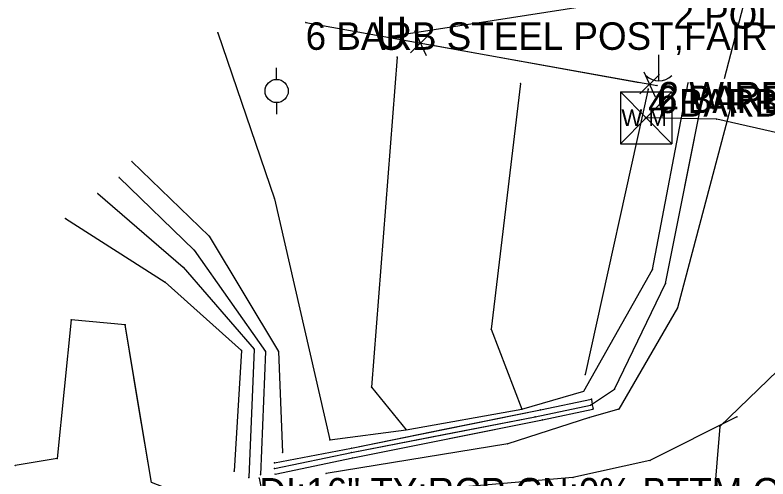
# Model space of a CAD drawing. Extents: x -99999 to 591807, y -99999 to 347168.
# Drawn here: x 590926.6 to 591063.4, y 322093.9 to 322178.3 of the extents above; entities that cross this region are included whole.
import ezdxf

# ---------------------------------------------------------------- set-up
doc = ezdxf.new("R2010")
doc.units = 0
for name, color, linetype in [('S_BREAKLINE', 7, 'Continuous'), ('S_DITCHLINE', 7, 'Continuous'), ('S_DRG_PT_SYM', 7, 'Continuous'), ('S_DRIVEWAY', 7, 'Continuous'), ('S_EDGE_CONCRETE', 7, 'Continuous'), ('S_FENCE', 7, 'Continuous'), ('S_FENCE_ANNOT', 7, 'Continuous'), ('S_GRD_PT_SYM', 7, 'Continuous'), ('S_MSC_PT_SYM', 7, 'Continuous'), ('S_RDW_PT_SYM', 7, 'Continuous'), ('S_SIDE_DRAIN', 7, 'Continuous'), ('S_SIDE_DRAIN_ANNOT', 7, 'Continuous'), ('S_TELEPHONE_UTILITIES', 7, 'Continuous'), ('S_UNDERGROUND_CABLE', 7, 'Continuous'), ('S_UTILITY_POLE', 7, 'Continuous'), ('S_UTILITY_POLE_ANNOT', 7, 'Continuous'), ('S_UTL_PT_SYM', 7, 'Continuous'), ('S_WATER_UTILITIES', 7, 'Continuous')]:
    doc.layers.add(name, color=color, linetype=linetype)

msp = doc.modelspace()

# ---------------------------------------------------------------- linework, layer by layer
at = {"layer": 'S_BREAKLINE'}
for points in [[(590963.41, 322175.07), (590973.69, 322144.9), (590983.78, 322101.03), (590997.62, 322102.85), (591018.7, 322106.61), (591029.94, 322109.87), (591042.45, 322132), (591048.88, 322165.95)], [(590996.03, 322170.63), (590991.35, 322110.64), (590997.62, 322102.85)], [(591018.46, 322165.84), (591013.08, 322121.17), (591018.7, 322106.61)], [(591041.64, 322164.84), (591030.18, 322112.9)], [(591056.83, 322162.33), (591046.98, 322125.06), (591036.29, 322106.65), (591031, 322105.12), (591016.11, 322100.34), (590983.09, 322094.94)], [(590947.8, 322151.65), (590961.86, 322138.08), (590974.44, 322117.1), (590975.17, 322098.71)], [(590935.7, 322141.3), (590953.82, 322129.73), (590967.73, 322117.3), (590966.38, 322095.36)]]:
    msp.add_lwpolyline(points, dxfattribs=at)
at = {"layer": 'S_DITCHLINE'}
for points in [[(591084.06, 322274.2), (591079.65, 322257.85), (591075.24, 322241.5), (591070.83, 322225.16), (591066.42, 322208.81), (591060.93, 322187.76), (591055.44, 322166.71)], [(590973.7, 322095.83), (590987.72, 322098.76), (591021.09, 322105.23), (591031.14, 322107.32), (591035.52, 322110.23), (591044.8, 322129.48), (591051.8, 322164.69)], [(590973.7, 322095.83), (590987.72, 322098.76), (591004.41, 322102), (591021.09, 322105.23), (591031.14, 322107.32), (591035.52, 322110.23), (591044.8, 322129.48), (591048.3, 322147.09), (591051.8, 322164.69)], [(590945.47, 322148.73), (590959.13, 322135.54), (590972.09, 322117.09), (590971.19, 322094.7)], [(590945.47, 322148.73), (590959.13, 322135.54), (590972.09, 322117.09), (590971.19, 322094.7)], [(590941.57, 322145.83), (590957.13, 322132.45), (590970.01, 322117.55), (590969.06, 322094.19)], [(590941.57, 322145.83), (590957.13, 322132.45), (590970.01, 322117.55), (590969.06, 322094.19)]]:
    msp.add_lwpolyline(points, dxfattribs=at)
at = {"layer": 'S_DRG_PT_SYM'}
msp.add_lwpolyline([(590970.94, 322094.1), (590970.94, 322094.15), (590970.94, 322094.1), (590970.89, 322094.1), (590970.94, 322094.1), (590970.94, 322094.05), (590970.94, 322094.1), (590970.99, 322094.1)], dxfattribs=at)
at = {"layer": 'S_DRIVEWAY'}
for points in [[(590958.07, 322090.65), (590951.36, 322093.27), (590946.55, 322121.96), (590936.77, 322122.85), (590934.22, 322097.64), (590926.6, 322096.39)], [(590958.07, 322090.65), (590951.36, 322093.27), (590948.96, 322107.61), (590946.55, 322121.96), (590936.77, 322122.85), (590935.49, 322110.25), (590934.22, 322097.64), (590926.6, 322096.39)], [(591068.65, 322117.01), (591054.64, 322103.44), (591053.56, 322090.23), (591063.83, 322088.44), (591066.95, 322087.12), (591069.12, 322081.36)], [(591068.65, 322117.01), (591054.64, 322103.44), (591053.56, 322090.23), (591063.83, 322088.44), (591066.95, 322087.12), (591069.12, 322081.36)], [(591057.76, 322105.21), (591041.93, 322097.26), (591027.96, 322094.17), (591003.45, 322092.04), (590980.97, 322092.48)], [(591057.76, 322105.21), (591041.93, 322097.26), (591027.96, 322094.17), (591003.45, 322092.04), (590980.97, 322092.48)]]:
    msp.add_lwpolyline(points, dxfattribs=at)
at = {"layer": 'S_EDGE_CONCRETE'}
for points in [[(590973.71, 322096.87), (590987.68, 322099.54), (591022.07, 322106.5), (591022.09, 322106.49), (591031.34, 322108.43), (591031.47, 322107.43), (591031.65, 322106.67)], [(590973.71, 322096.87), (590987.68, 322099.54), (591004.88, 322103.02), (591022.07, 322106.5), (591022.09, 322106.49), (591031.34, 322108.43), (591031.47, 322107.43), (591031.65, 322106.67)], [(590973.81, 322094.82), (590987.93, 322097.78), (591022.46, 322104.68), (591031.58, 322106.65)], [(590973.81, 322094.82), (590987.93, 322097.78), (591005.2, 322101.23), (591022.46, 322104.68), (591031.58, 322106.65)]]:
    msp.add_lwpolyline(points, dxfattribs=at)
at = {"layer": 'S_FENCE'}
for p, q in [((590979.38, 322176.98), (591043.25, 322165.47)), ((590998.44, 322171.46), (591001.99, 322174.98)), ((590999.17, 322175.49), (591001.27, 322170.95)), ((591040.84, 322167.98), (591042.94, 322163.44)), ((591040.12, 322163.95), (591043.67, 322167.47)), ((591041.64, 322164.84), (591030.18, 322112.9))]:
    msp.add_line(p, q, dxfattribs=at)
for points in [[(590979.38, 322176.98), (590998.32, 322173.56)], [(591002.11, 322172.88), (591040, 322166.05)], [(591041.64, 322164.84), (591030.18, 322112.9)]]:
    msp.add_lwpolyline(points, dxfattribs=at)
at = {"layer": 'S_GRD_PT_SYM'}
for points in [[(590963.41, 322175.07), (590963.46, 322175.08), (590963.41, 322175.07), (590963.4, 322175.11), (590963.41, 322175.07), (590963.37, 322175.05), (590963.41, 322175.07), (590963.43, 322175.02)], [(590996.03, 322170.63), (590996.08, 322170.63), (590996.03, 322170.63), (590996.03, 322170.68), (590996.03, 322170.63), (590995.98, 322170.64), (590996.03, 322170.63), (590996.03, 322170.58)], [(591018.46, 322165.84), (591018.51, 322165.83), (591018.46, 322165.84), (591018.47, 322165.89), (591018.46, 322165.84), (591018.41, 322165.84), (591018.46, 322165.84), (591018.46, 322165.79)], [(591041.64, 322164.84), (591041.69, 322164.83), (591041.64, 322164.84), (591041.65, 322164.89), (591041.64, 322164.84), (591041.6, 322164.85), (591041.64, 322164.84), (591041.63, 322164.8)], [(591048.88, 322165.95), (591048.83, 322165.96), (591048.88, 322165.95), (591048.87, 322165.9), (591048.88, 322165.95), (591048.93, 322165.94), (591048.88, 322165.95), (591048.89, 322166)], [(591051.8, 322164.69), (591051.75, 322164.7), (591051.8, 322164.69), (591051.79, 322164.64), (591051.8, 322164.69), (591051.85, 322164.68), (591051.8, 322164.69), (591051.81, 322164.74)], [(591056.83, 322162.33), (591056.88, 322162.32), (591056.83, 322162.33), (591056.85, 322162.38), (591056.83, 322162.33), (591056.78, 322162.34), (591056.83, 322162.33), (591056.82, 322162.28)], [(590947.8, 322151.65), (590947.83, 322151.69), (590947.8, 322151.65), (590947.76, 322151.69), (590947.8, 322151.65), (590947.76, 322151.62), (590947.8, 322151.65), (590947.83, 322151.62)], [(590945.47, 322148.73), (590945.51, 322148.77), (590945.47, 322148.73), (590945.44, 322148.77), (590945.47, 322148.73), (590945.44, 322148.7), (590945.47, 322148.73), (590945.51, 322148.7)], [(590941.57, 322145.83), (590941.6, 322145.87), (590941.57, 322145.83), (590941.53, 322145.87), (590941.57, 322145.83), (590941.54, 322145.8), (590941.57, 322145.83), (590941.61, 322145.8)], [(590973.69, 322144.9), (590973.73, 322144.91), (590973.69, 322144.9), (590973.67, 322144.95), (590973.69, 322144.9), (590973.64, 322144.89), (590973.69, 322144.9), (590973.7, 322144.85)], [(590935.7, 322141.3), (590935.72, 322141.34), (590935.7, 322141.3), (590935.66, 322141.33), (590935.7, 322141.3), (590935.67, 322141.26), (590935.7, 322141.3), (590935.74, 322141.27)], [(590961.86, 322138.08), (590961.9, 322138.1), (590961.86, 322138.08), (590961.83, 322138.12), (590961.86, 322138.08), (590961.82, 322138.05), (590961.86, 322138.08), (590961.88, 322138.03)], [(590959.13, 322135.54), (590959.17, 322135.57), (590959.13, 322135.54), (590959.1, 322135.58), (590959.13, 322135.54), (590959.09, 322135.51), (590959.13, 322135.54), (590959.16, 322135.5)], [(590957.13, 322132.45), (590957.16, 322132.49), (590957.13, 322132.45), (590957.09, 322132.49), (590957.13, 322132.45), (590957.09, 322132.42), (590957.13, 322132.45), (590957.16, 322132.41)], [(591042.45, 322132), (591042.4, 322132.01), (591042.45, 322132), (591042.44, 322131.95), (591042.45, 322132), (591042.5, 322131.99), (591042.45, 322132), (591042.46, 322132.05)], [(590953.82, 322129.73), (590953.85, 322129.77), (590953.82, 322129.73), (590953.78, 322129.76), (590953.82, 322129.73), (590953.79, 322129.69), (590953.82, 322129.73), (590953.86, 322129.7)], [(591044.8, 322129.48), (591044.75, 322129.49), (591044.8, 322129.48), (591044.79, 322129.43), (591044.8, 322129.48), (591044.85, 322129.47), (591044.8, 322129.48), (591044.81, 322129.53)], [(591046.98, 322125.06), (591047.02, 322125.03), (591046.98, 322125.06), (591047.01, 322125.1), (591046.98, 322125.06), (591046.94, 322125.08), (591046.98, 322125.06), (591046.96, 322125.01)], [(591013.08, 322121.17), (591013.12, 322121.19), (591013.08, 322121.17), (591013.06, 322121.22), (591013.08, 322121.17), (591013.03, 322121.15), (591013.08, 322121.17), (591013.1, 322121.12)], [(590967.73, 322117.3), (590967.78, 322117.29), (590967.73, 322117.3), (590967.73, 322117.35), (590967.73, 322117.3), (590967.68, 322117.3), (590967.73, 322117.3), (590967.73, 322117.25)], [(590970.01, 322117.55), (590970.06, 322117.55), (590970.01, 322117.55), (590970.01, 322117.6), (590970.01, 322117.55), (590969.96, 322117.55), (590970.01, 322117.55), (590970, 322117.5)], [(590972.09, 322117.09), (590972.14, 322117.09), (590972.09, 322117.09), (590972.09, 322117.14), (590972.09, 322117.09), (590972.04, 322117.09), (590972.09, 322117.09), (590972.09, 322117.04)], [(590974.44, 322117.1), (590974.49, 322117.1), (590974.44, 322117.1), (590974.44, 322117.15), (590974.44, 322117.1), (590974.39, 322117.1), (590974.44, 322117.1), (590974.44, 322117.05)], [(591030.18, 322112.9), (591030.23, 322112.89), (591030.18, 322112.9), (591030.19, 322112.95), (591030.18, 322112.9), (591030.13, 322112.91), (591030.18, 322112.9), (591030.17, 322112.85)], [(590991.35, 322110.64), (590991.39, 322110.67), (590991.35, 322110.64), (590991.32, 322110.68), (590991.35, 322110.64), (590991.31, 322110.61), (590991.35, 322110.64), (590991.38, 322110.6)], [(591035.52, 322110.23), (591035.48, 322110.25), (591035.52, 322110.23), (591035.5, 322110.19), (591035.52, 322110.23), (591035.57, 322110.21), (591035.52, 322110.23), (591035.54, 322110.28)], [(591029.94, 322109.87), (591029.89, 322109.89), (591029.94, 322109.87), (591029.91, 322109.82), (591029.94, 322109.87), (591029.98, 322109.84), (591029.94, 322109.87), (591029.96, 322109.91)], [(591031.14, 322107.32), (591031.11, 322107.36), (591031.14, 322107.32), (591031.09, 322107.29), (591031.14, 322107.32), (591031.16, 322107.28), (591031.14, 322107.32), (591031.18, 322107.35)], [(591018.7, 322106.61), (591018.75, 322106.63), (591018.7, 322106.61), (591018.68, 322106.66), (591018.7, 322106.61), (591018.65, 322106.59), (591018.7, 322106.61), (591018.72, 322106.56)], [(591018.7, 322106.61), (591018.69, 322106.66), (591018.7, 322106.61), (591018.65, 322106.6), (591018.7, 322106.61), (591018.71, 322106.56), (591018.7, 322106.61), (591018.75, 322106.62)], [(591036.29, 322106.65), (591036.31, 322106.6), (591036.29, 322106.65), (591036.34, 322106.67), (591036.29, 322106.65), (591036.28, 322106.7), (591036.29, 322106.65), (591036.25, 322106.64)], [(591021.09, 322105.23), (591021.08, 322105.28), (591021.09, 322105.23), (591021.05, 322105.22), (591021.09, 322105.23), (591021.1, 322105.18), (591021.09, 322105.23), (591021.14, 322105.24)], [(591031, 322105.12), (591031.01, 322105.07), (591031, 322105.12), (591031.05, 322105.13), (591031, 322105.12), (591030.98, 322105.16), (591031, 322105.12), (591030.95, 322105.1)], [(590997.62, 322102.85), (590997.61, 322102.9), (590997.62, 322102.85), (590997.57, 322102.84), (590997.62, 322102.85), (590997.63, 322102.8), (590997.62, 322102.85), (590997.67, 322102.86)], [(590997.62, 322102.85), (590997.66, 322102.88), (590997.62, 322102.85), (590997.59, 322102.89), (590997.62, 322102.85), (590997.58, 322102.82), (590997.62, 322102.85), (590997.65, 322102.81)], [(590983.78, 322101.03), (590983.77, 322101.08), (590983.78, 322101.03), (590983.73, 322101.02), (590983.78, 322101.03), (590983.79, 322100.98), (590983.78, 322101.03), (590983.83, 322101.04)], [(591016.11, 322100.34), (591016.11, 322100.29), (591016.11, 322100.34), (591016.15, 322100.35), (591016.11, 322100.34), (591016.1, 322100.39), (591016.11, 322100.34), (591016.06, 322100.34)], [(590975.17, 322098.71), (590975.22, 322098.71), (590975.17, 322098.71), (590975.17, 322098.76), (590975.17, 322098.71), (590975.12, 322098.7), (590975.17, 322098.71), (590975.17, 322098.66)], [(590987.72, 322098.76), (590987.71, 322098.81), (590987.72, 322098.76), (590987.67, 322098.75), (590987.72, 322098.76), (590987.73, 322098.71), (590987.72, 322098.76), (590987.77, 322098.77)], [(590966.38, 322095.36), (590966.43, 322095.35), (590966.38, 322095.36), (590966.38, 322095.41), (590966.38, 322095.36), (590966.33, 322095.36), (590966.38, 322095.36), (590966.37, 322095.31)], [(590973.7, 322095.83), (590973.69, 322095.88), (590973.7, 322095.83), (590973.65, 322095.82), (590973.7, 322095.83), (590973.71, 322095.78), (590973.7, 322095.83), (590973.75, 322095.84)], [(590969.06, 322094.19), (590969.11, 322094.19), (590969.06, 322094.19), (590969.07, 322094.24), (590969.06, 322094.19), (590969.01, 322094.19), (590969.06, 322094.19), (590969.06, 322094.14)], [(590971.19, 322094.7), (590971.24, 322094.69), (590971.19, 322094.7), (590971.19, 322094.75), (590971.19, 322094.7), (590971.14, 322094.7), (590971.19, 322094.7), (590971.19, 322094.65)], [(590983.09, 322094.94), (590983.1, 322094.89), (590983.09, 322094.94), (590983.14, 322094.95), (590983.09, 322094.94), (590983.08, 322094.99), (590983.09, 322094.94), (590983.04, 322094.93)]]:
    msp.add_lwpolyline(points, close=True, dxfattribs=at)
at = {"layer": 'S_MSC_PT_SYM'}
for points in [[(590979.38, 322176.98), (590979.38, 322177.03), (590979.38, 322176.98), (590979.33, 322176.98), (590979.38, 322176.98), (590979.38, 322176.93), (590979.38, 322176.98), (590979.43, 322176.98)], [(591041.64, 322164.84), (591041.64, 322164.89), (591041.64, 322164.84), (591041.59, 322164.84), (591041.64, 322164.84), (591041.64, 322164.79), (591041.64, 322164.84), (591041.69, 322164.84)], [(591043.25, 322165.47), (591043.25, 322165.52), (591043.25, 322165.47), (591043.2, 322165.47), (591043.25, 322165.47), (591043.25, 322165.42), (591043.25, 322165.47), (591043.3, 322165.47)], [(591030.18, 322112.9), (591030.18, 322112.95), (591030.18, 322112.9), (591030.13, 322112.9), (591030.18, 322112.9), (591030.18, 322112.85), (591030.18, 322112.9), (591030.23, 322112.9)]]:
    msp.add_lwpolyline(points, dxfattribs=at)
at = {"layer": 'S_RDW_PT_SYM'}
for points in [[(590936.77, 322122.85), (590936.82, 322122.84), (590936.77, 322122.85), (590936.78, 322122.9), (590936.77, 322122.85), (590936.72, 322122.85), (590936.77, 322122.85), (590936.77, 322122.8)], [(590946.55, 322121.96), (590946.54, 322121.91), (590946.55, 322121.96), (590946.6, 322121.95), (590946.55, 322121.96), (590946.55, 322122.01), (590946.55, 322121.96), (590946.5, 322121.96)], [(591031.34, 322108.43), (591031.39, 322108.44), (591031.34, 322108.43), (591031.33, 322108.48), (591031.34, 322108.43), (591031.29, 322108.43), (591031.34, 322108.43), (591031.35, 322108.38)], [(591031.47, 322107.43), (591031.52, 322107.44), (591031.47, 322107.43), (591031.46, 322107.48), (591031.47, 322107.43), (591031.42, 322107.42), (591031.47, 322107.43), (591031.48, 322107.38)], [(591022.07, 322106.5), (591022.1, 322106.55), (591022.07, 322106.5), (591022.03, 322106.53), (591022.07, 322106.5), (591022.05, 322106.46), (591022.07, 322106.5), (591022.12, 322106.48)], [(591022.09, 322106.49), (591022.08, 322106.54), (591022.09, 322106.49), (591022.04, 322106.48), (591022.09, 322106.49), (591022.1, 322106.45), (591022.09, 322106.49), (591022.14, 322106.5)], [(591031.58, 322106.65), (591031.57, 322106.7), (591031.58, 322106.65), (591031.53, 322106.64), (591031.58, 322106.65), (591031.59, 322106.61), (591031.58, 322106.65), (591031.63, 322106.66)], [(591031.65, 322106.67), (591031.7, 322106.68), (591031.65, 322106.67), (591031.64, 322106.71), (591031.65, 322106.67), (591031.6, 322106.65), (591031.65, 322106.67), (591031.66, 322106.62)], [(591022.46, 322104.68), (591022.45, 322104.73), (591022.46, 322104.68), (591022.41, 322104.67), (591022.46, 322104.68), (591022.47, 322104.63), (591022.46, 322104.68), (591022.51, 322104.69)], [(591057.76, 322105.21), (591057.78, 322105.17), (591057.76, 322105.21), (591057.81, 322105.24), (591057.76, 322105.21), (591057.74, 322105.26), (591057.76, 322105.21), (591057.72, 322105.19)], [(591054.64, 322103.44), (591054.69, 322103.44), (591054.64, 322103.44), (591054.64, 322103.49), (591054.64, 322103.44), (591054.59, 322103.45), (591054.64, 322103.44), (591054.64, 322103.39)], [(590987.68, 322099.54), (590987.67, 322099.59), (590987.68, 322099.54), (590987.63, 322099.53), (590987.68, 322099.54), (590987.69, 322099.49), (590987.68, 322099.54), (590987.73, 322099.55)], [(590987.93, 322097.78), (590987.92, 322097.83), (590987.93, 322097.78), (590987.88, 322097.77), (590987.93, 322097.78), (590987.94, 322097.73), (590987.93, 322097.78), (590987.98, 322097.79)], [(590926.6, 322096.39), (590926.61, 322096.34), (590926.6, 322096.39), (590926.65, 322096.39), (590926.6, 322096.39), (590926.59, 322096.44), (590926.6, 322096.39), (590926.55, 322096.38)], [(590934.22, 322097.64), (590934.23, 322097.59), (590934.22, 322097.64), (590934.27, 322097.65), (590934.22, 322097.64), (590934.21, 322097.69), (590934.22, 322097.64), (590934.17, 322097.64)], [(590973.71, 322096.87), (590973.7, 322096.92), (590973.71, 322096.87), (590973.66, 322096.86), (590973.71, 322096.87), (590973.72, 322096.82), (590973.71, 322096.87), (590973.76, 322096.88)], [(591041.93, 322097.26), (591041.94, 322097.22), (591041.93, 322097.26), (591041.98, 322097.28), (591041.93, 322097.26), (591041.92, 322097.31), (591041.93, 322097.26), (591041.88, 322097.25)], [(590973.81, 322094.82), (590973.8, 322094.87), (590973.81, 322094.82), (590973.76, 322094.81), (590973.81, 322094.82), (590973.82, 322094.77), (590973.81, 322094.82), (590973.86, 322094.83)], [(591027.96, 322094.17), (591027.97, 322094.12), (591027.96, 322094.17), (591028.01, 322094.17), (591027.96, 322094.17), (591027.96, 322094.21), (591027.96, 322094.17), (591027.91, 322094.16)]]:
    msp.add_lwpolyline(points, close=True, dxfattribs=at)
at = {"layer": 'S_SIDE_DRAIN'}
msp.add_line((590970.94, 322094.1), (590973.58, 322080.94), dxfattribs=at)
at = {"layer": 'S_TELEPHONE_UTILITIES'}
for p, q in [((590974.08, 322166.57), (590974.08, 322168.69)), ((590974.08, 322162.35), (590974.08, 322160.29))]:
    msp.add_line(p, q, dxfattribs=at)
msp.add_circle((590974.1, 322164.49), 2.11, dxfattribs=at)
at = {"layer": 'S_UNDERGROUND_CABLE'}
msp.add_line((591047.01, 322182.53), (590995.72, 322174.53), dxfattribs=at)
at = {"layer": 'S_UTILITY_POLE'}
msp.add_line((591043.53, 322171.07), (591043.53, 322166.34), dxfattribs=at)
msp.add_arc((591043.59, 322169.77), 3.41, 226.3972, 313.6028, dxfattribs=at)
at = {"layer": 'S_UTL_PT_SYM'}
for points in [[(591041.12, 322159.59), (591041.12, 322159.64), (591041.12, 322159.59), (591041.07, 322159.59), (591041.12, 322159.59), (591041.12, 322159.54), (591041.12, 322159.59), (591041.17, 322159.59)], [(591054.1, 322159.37), (591054.1, 322159.42), (591054.1, 322159.37), (591054.05, 322159.37), (591054.1, 322159.37), (591054.1, 322159.32), (591054.1, 322159.37), (591054.15, 322159.37)]]:
    msp.add_lwpolyline(points, dxfattribs=at)
at = {"layer": 'S_WATER_UTILITIES'}
for p, q in [((591036.58, 322164.36), (591045.92, 322164.36)), ((591036.58, 322164.36), (591036.58, 322154.87)), ((591036.58, 322164.36), (591045.92, 322154.87)), ((591045.92, 322164.36), (591036.58, 322154.87)), ((591045.92, 322164.36), (591045.92, 322154.87)), ((591054.1, 322159.37), (591041.12, 322159.59)), ((591075.88, 322154.39), (591054.1, 322159.37)), ((591036.58, 322154.87), (591045.92, 322154.87))]:
    msp.add_line(p, q, dxfattribs=at)

# ---------------------------------------------------------------- texts
at = {"layer": 'S_FENCE_ANNOT'}
for s, p in [('6 BARB STEEL POST,FAIR', (590979.38, 322171.98)), ('4 BARB STEEL POST CN:POOR', (591041.64, 322159.84)), ('6 BARB STEEL POST,FAIR', (591043.25, 322160.47))]:
    msp.add_text(s, height=5, dxfattribs=at).set_placement(p)
at = {"layer": 'S_SIDE_DRAIN_ANNOT'}
msp.add_text('DI:16" TY:RCP CN:0% BTTM OF PIP', height=5, dxfattribs=at).set_placement((590970.94, 322089.1))
at = {"layer": 'S_UTILITY_POLE_ANNOT'}
for s, p in [('2 POLES', (591046.24, 322175.86)), ('2 WIRES', (591043.54, 322161.13))]:
    msp.add_text(s, height=5, dxfattribs=at).set_placement(p)
at = {"layer": 'S_UTL_PT_SYM'}
msp.add_text('U', height=6, rotation=360, dxfattribs=at).set_placement((590992.09, 322171.99))
at = {"layer": 'S_WATER_UTILITIES'}
msp.add_text('W M', height=3, rotation=360, dxfattribs=at).set_placement((591036.79, 322158.13))

doc.saveas('drawing.dxf')
